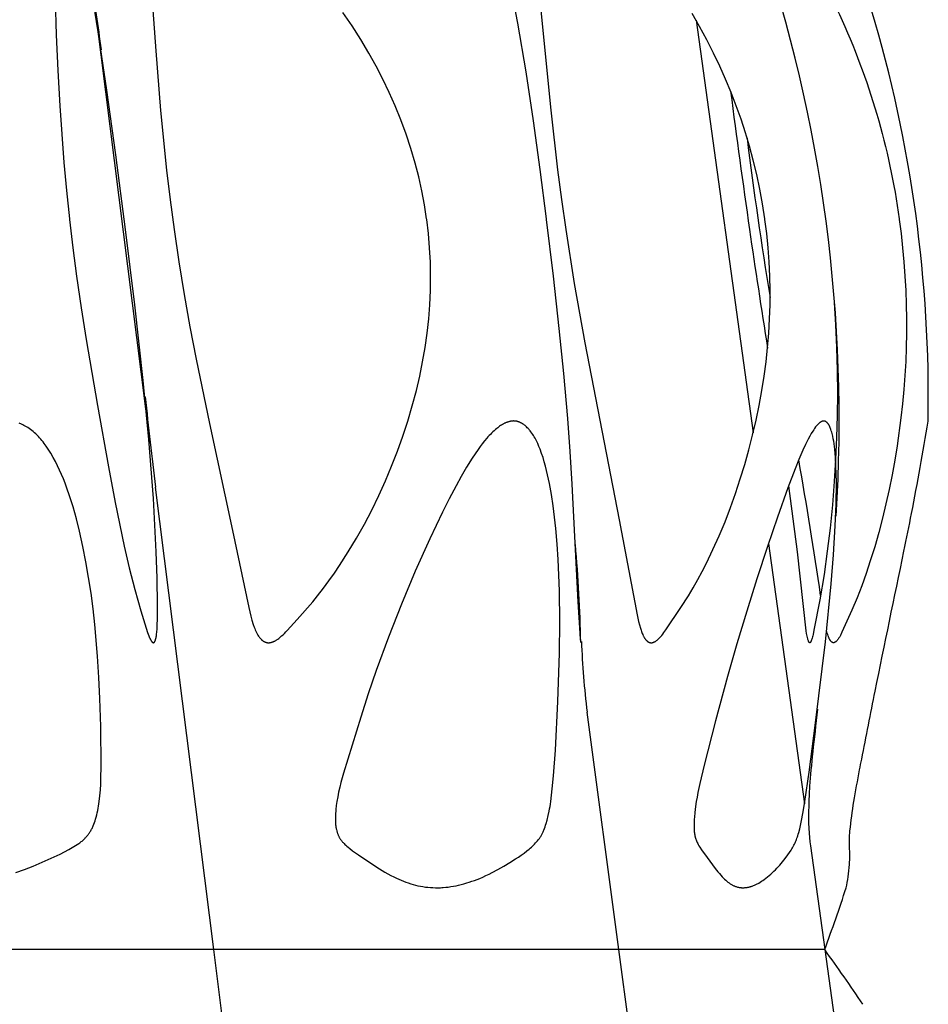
# Model space of a CAD drawing. Header units: millimetres. Extents: x 1250 to 1725, y 0 to 1655.
# Tile 259 of 270: x 1663 to 1690, y 1485 to 1514. Entities that reach past the tile are written whole.
import ezdxf

# ---------------------------------------------------------------- set-up
doc = ezdxf.new("R2010")
doc.units = ezdxf.units.MM
doc.header["$MEASUREMENT"] = 0
doc.layers.add('Crea2D$visibili$tangenti', color=7, linetype='Continuous', true_color=0x000000)

msp = doc.modelspace()

# ---------------------------------------------------------------- linework, layer by layer
at = {"layer": 'Crea2D$visibili$tangenti'}
for p, q in [((1667.105, 1501.098), (1665.535, 1513.537)), ((1683.182, 1513.544), (1684.865, 1501.409)), ((1668.981, 1486.197), (1667.268, 1499.806)), ((1685.317, 1498.147), (1686.377, 1490.491)), ((1680.913, 1486.197), (1679.976, 1493.183)), ((1686.549, 1489.247), (1686.971, 1486.197)), ((1668.981, 1486.197), (1651.539, 1486.197)), ((1670.757, 1472.054), (1668.981, 1486.197)), ((1680.913, 1486.197), (1668.981, 1486.197)), ((1681.86, 1479.124), (1680.913, 1486.197)), ((1686.971, 1486.197), (1680.913, 1486.197)), ((1686.971, 1486.197), (1687.394, 1483.132))]:
    msp.add_line(p, q, dxfattribs=at)
for points in [[(1676.893, 1518.101), (1677.195, 1516.885), (1677.466, 1515.717), (1677.706, 1514.59), (1677.923, 1513.459), (1678.167, 1512.026), (1678.383, 1510.588), (1678.58, 1509.148), (1678.766, 1507.706), (1678.769, 1507.685), (1678.971, 1506.016), (1679.143, 1504.476), (1679.277, 1503.152), (1679.394, 1501.827), (1679.466, 1500.859), (1679.528, 1499.89), (1679.704, 1496.434), (1679.758, 1495.506), (1679.772, 1495.324), (1679.777, 1495.278), (1679.78, 1495.255), (1679.782, 1495.244), (1679.784, 1495.233)], [(1667.036, 1515.854), (1667.272, 1512.647), (1667.416, 1510.891), (1667.591, 1509.138), (1667.695, 1508.263), (1667.813, 1507.39), (1667.955, 1506.432), (1668.111, 1505.476), (1668.281, 1504.524), (1668.463, 1503.573), (1668.852, 1501.677), (1669.531, 1498.53), (1670.012, 1496.26), (1670.072, 1496.012), (1670.106, 1495.889), (1670.144, 1495.768), (1670.172, 1495.685), (1670.188, 1495.644), (1670.204, 1495.604), (1670.222, 1495.564), (1670.241, 1495.524), (1670.251, 1495.505), (1670.261, 1495.486), (1670.272, 1495.467), (1670.283, 1495.448), (1670.299, 1495.422), (1670.308, 1495.41), (1670.316, 1495.397), (1670.325, 1495.385), (1670.334, 1495.373), (1670.344, 1495.362), (1670.354, 1495.35), (1670.364, 1495.339), (1670.374, 1495.328), (1670.385, 1495.318), (1670.39, 1495.313), (1670.396, 1495.308), (1670.401, 1495.303), (1670.407, 1495.299), (1670.413, 1495.294), (1670.419, 1495.29), (1670.425, 1495.285), (1670.431, 1495.281), (1670.437, 1495.277), (1670.443, 1495.273), (1670.449, 1495.27), (1670.455, 1495.266), (1670.46, 1495.263), (1670.466, 1495.26), (1670.472, 1495.257), (1670.478, 1495.254), (1670.484, 1495.252), (1670.49, 1495.249), (1670.496, 1495.247), (1670.502, 1495.244), (1670.508, 1495.242), (1670.515, 1495.24), (1670.521, 1495.238), (1670.527, 1495.236), (1670.534, 1495.235), (1670.54, 1495.233), (1670.546, 1495.232), (1670.553, 1495.231), (1670.559, 1495.23), (1670.566, 1495.229), (1670.572, 1495.228), (1670.579, 1495.228), (1670.585, 1495.227), (1670.592, 1495.227), (1670.598, 1495.227), (1670.605, 1495.228), (1670.611, 1495.228), (1670.618, 1495.228), (1670.624, 1495.229), (1670.631, 1495.23), (1670.637, 1495.231), (1670.644, 1495.233), (1670.652, 1495.234), (1670.661, 1495.236), (1670.67, 1495.238), (1670.678, 1495.24), (1670.687, 1495.242), (1670.695, 1495.245), (1670.703, 1495.247), (1670.711, 1495.25), (1670.72, 1495.253), (1670.728, 1495.256), (1670.736, 1495.259), (1670.744, 1495.263), (1670.759, 1495.27), (1670.775, 1495.278), (1670.79, 1495.286), (1670.805, 1495.295), (1670.82, 1495.304), (1670.835, 1495.313), (1670.849, 1495.323), (1670.863, 1495.333), (1670.892, 1495.354), (1670.914, 1495.371), (1670.936, 1495.389), (1670.98, 1495.426), (1671.022, 1495.464), (1671.063, 1495.504), (1671.103, 1495.544), (1671.142, 1495.585), (1671.432, 1495.909), (1671.895, 1496.434), (1672.04, 1496.612), (1672.209, 1496.829), (1672.373, 1497.05), (1672.532, 1497.274), (1672.687, 1497.501), (1672.943, 1497.898), (1673.186, 1498.303), (1673.416, 1498.714), (1673.634, 1499.132), (1673.84, 1499.557), (1674.034, 1499.987), (1674.216, 1500.422), (1674.387, 1500.862), (1674.545, 1501.304), (1674.691, 1501.749), (1674.825, 1502.198), (1674.946, 1502.651), (1675.044, 1503.069), (1675.131, 1503.489), (1675.204, 1503.912), (1675.264, 1504.337), (1675.31, 1504.754), (1675.342, 1505.173), (1675.361, 1505.592), (1675.366, 1506.012), (1675.358, 1506.431), (1675.335, 1506.85), (1675.3, 1507.268), (1675.25, 1507.685), (1675.247, 1507.706), (1675.184, 1508.118), (1675.106, 1508.528), (1675.015, 1508.935), (1674.911, 1509.338), (1674.785, 1509.767), (1674.646, 1510.192), (1674.492, 1510.611), (1674.324, 1511.025), (1674.148, 1511.421), (1673.96, 1511.81), (1673.76, 1512.194), (1673.55, 1512.572), (1673.307, 1512.981), (1673.052, 1513.382), (1672.786, 1513.776)], [(1664.277, 1515.203), (1664.344, 1513.113), (1664.391, 1512.068), (1664.448, 1511.025), (1664.567, 1509.363), (1664.642, 1508.534), (1664.73, 1507.706), (1664.733, 1507.685), (1664.832, 1506.85), (1664.942, 1506.016), (1665.077, 1505.08), (1665.223, 1504.146), (1665.554, 1502.213), (1665.88, 1500.408), (1666.081, 1499.351), (1666.345, 1498.068), (1666.492, 1497.43), (1666.654, 1496.796), (1666.835, 1496.162), (1667.034, 1495.533), (1667.052, 1495.48), (1667.071, 1495.427), (1667.081, 1495.4), (1667.092, 1495.374), (1667.104, 1495.349), (1667.11, 1495.336), (1667.116, 1495.323), (1667.123, 1495.311), (1667.13, 1495.298), (1667.134, 1495.292), (1667.138, 1495.285), (1667.142, 1495.279), (1667.147, 1495.274), (1667.151, 1495.268), (1667.155, 1495.262), (1667.158, 1495.259), (1667.16, 1495.257), (1667.163, 1495.254), (1667.165, 1495.251), (1667.168, 1495.249), (1667.17, 1495.246), (1667.173, 1495.244), (1667.176, 1495.242), (1667.178, 1495.239), (1667.181, 1495.237), (1667.184, 1495.235), (1667.187, 1495.233), (1667.187, 1495.232), (1667.188, 1495.232), (1667.188, 1495.232), (1667.189, 1495.232), (1667.189, 1495.231), (1667.189, 1495.231), (1667.19, 1495.231), (1667.19, 1495.231), (1667.191, 1495.23), (1667.191, 1495.23), (1667.192, 1495.23), (1667.192, 1495.23), (1667.192, 1495.23), (1667.193, 1495.23), (1667.193, 1495.229), (1667.194, 1495.229), (1667.194, 1495.229), (1667.195, 1495.229), (1667.195, 1495.229), (1667.196, 1495.229), (1667.196, 1495.229), (1667.197, 1495.229), (1667.197, 1495.229), (1667.197, 1495.229), (1667.198, 1495.228), (1667.199, 1495.228), (1667.2, 1495.228), (1667.201, 1495.228), (1667.202, 1495.228), (1667.203, 1495.228), (1667.204, 1495.228), (1667.205, 1495.228), (1667.206, 1495.229), (1667.207, 1495.229), (1667.208, 1495.229), (1667.209, 1495.229), (1667.21, 1495.229), (1667.21, 1495.229), (1667.211, 1495.23), (1667.212, 1495.23), (1667.213, 1495.23), (1667.214, 1495.231), (1667.215, 1495.231), (1667.216, 1495.231), (1667.217, 1495.232), (1667.218, 1495.232), (1667.219, 1495.233), (1667.22, 1495.234), (1667.221, 1495.234), (1667.222, 1495.235), (1667.223, 1495.236), (1667.224, 1495.236), (1667.225, 1495.237), (1667.226, 1495.238), (1667.227, 1495.238), (1667.228, 1495.239), (1667.229, 1495.24), (1667.229, 1495.241), (1667.23, 1495.242), (1667.231, 1495.243), (1667.232, 1495.244), (1667.233, 1495.244), (1667.234, 1495.246), (1667.236, 1495.248), (1667.237, 1495.25), (1667.239, 1495.252), (1667.24, 1495.254), (1667.241, 1495.256), (1667.243, 1495.259), (1667.245, 1495.262), (1667.246, 1495.265), (1667.248, 1495.269), (1667.25, 1495.272), (1667.252, 1495.276), (1667.253, 1495.28), (1667.256, 1495.287), (1667.259, 1495.294), (1667.261, 1495.302), (1667.266, 1495.317), (1667.27, 1495.33), (1667.273, 1495.344), (1667.277, 1495.358), (1667.28, 1495.371), (1667.285, 1495.399), (1667.29, 1495.427), (1667.294, 1495.455), (1667.297, 1495.483), (1667.302, 1495.54), (1667.31, 1495.639), (1667.316, 1495.739), (1667.323, 1495.939), (1667.325, 1496.338), (1667.313, 1497.123), (1667.287, 1497.907), (1667.203, 1499.473), (1667.069, 1501.208), (1666.904, 1502.94), (1666.657, 1505.167), (1666.386, 1507.39), (1666.099, 1509.585), (1665.835, 1511.488), (1665.578, 1513.204), (1665.299, 1514.917)], [(1678.608, 1513.833), (1678.905, 1510.901), (1679.107, 1509.143), (1679.22, 1508.266), (1679.344, 1507.39), (1679.595, 1505.794), (1679.903, 1504.048), (1680.923, 1498.844), (1681.444, 1496.048), (1681.489, 1495.853), (1681.514, 1495.756), (1681.542, 1495.661), (1681.563, 1495.595), (1681.575, 1495.562), (1681.587, 1495.53), (1681.6, 1495.498), (1681.614, 1495.466), (1681.629, 1495.435), (1681.637, 1495.419), (1681.645, 1495.404), (1681.657, 1495.383), (1681.663, 1495.373), (1681.669, 1495.362), (1681.676, 1495.352), (1681.683, 1495.343), (1681.69, 1495.333), (1681.697, 1495.323), (1681.704, 1495.314), (1681.712, 1495.305), (1681.716, 1495.301), (1681.72, 1495.297), (1681.725, 1495.293), (1681.729, 1495.289), (1681.733, 1495.285), (1681.738, 1495.281), (1681.742, 1495.277), (1681.747, 1495.273), (1681.751, 1495.27), (1681.756, 1495.266), (1681.761, 1495.263), (1681.766, 1495.259), (1681.77, 1495.257), (1681.774, 1495.255), (1681.777, 1495.252), (1681.781, 1495.25), (1681.785, 1495.248), (1681.789, 1495.246), (1681.793, 1495.244), (1681.797, 1495.242), (1681.801, 1495.241), (1681.805, 1495.239), (1681.81, 1495.237), (1681.814, 1495.236), (1681.818, 1495.235), (1681.822, 1495.233), (1681.827, 1495.232), (1681.831, 1495.231), (1681.835, 1495.23), (1681.84, 1495.229), (1681.844, 1495.229), (1681.848, 1495.228), (1681.853, 1495.228), (1681.857, 1495.227), (1681.861, 1495.227), (1681.866, 1495.227), (1681.87, 1495.227), (1681.875, 1495.228), (1681.879, 1495.228), (1681.883, 1495.229), (1681.886, 1495.229), (1681.888, 1495.229), (1681.89, 1495.23), (1681.892, 1495.23), (1681.894, 1495.231), (1681.897, 1495.231), (1681.899, 1495.232), (1681.901, 1495.233), (1681.908, 1495.235), (1681.916, 1495.237), (1681.923, 1495.239), (1681.93, 1495.242), (1681.937, 1495.244), (1681.944, 1495.247), (1681.951, 1495.25), (1681.958, 1495.253), (1681.965, 1495.257), (1681.971, 1495.26), (1681.978, 1495.264), (1681.984, 1495.267), (1681.991, 1495.271), (1681.997, 1495.275), (1682.003, 1495.28), (1682.009, 1495.284), (1682.022, 1495.293), (1682.034, 1495.302), (1682.045, 1495.311), (1682.057, 1495.321), (1682.068, 1495.332), (1682.079, 1495.342), (1682.101, 1495.364), (1682.119, 1495.383), (1682.137, 1495.402), (1682.154, 1495.422), (1682.171, 1495.442), (1682.204, 1495.483), (1682.236, 1495.525), (1682.297, 1495.61), (1682.738, 1496.26), (1682.962, 1496.612), (1683.101, 1496.846), (1683.235, 1497.084), (1683.364, 1497.325), (1683.488, 1497.568), (1683.681, 1497.97), (1683.863, 1498.376), (1684.035, 1498.788), (1684.196, 1499.203), (1684.346, 1499.623), (1684.486, 1500.046), (1684.617, 1500.473), (1684.737, 1500.902), (1684.849, 1501.336), (1684.951, 1501.772), (1685.042, 1502.21), (1685.123, 1502.65), (1685.189, 1503.07), (1685.246, 1503.491), (1685.291, 1503.913), (1685.326, 1504.336), (1685.349, 1504.755), (1685.362, 1505.174), (1685.364, 1505.594), (1685.355, 1506.013), (1685.335, 1506.433), (1685.304, 1506.851), (1685.262, 1507.269), (1685.21, 1507.685), (1685.207, 1507.706), (1685.139, 1508.141), (1685.06, 1508.574), (1684.968, 1509.004), (1684.865, 1509.432), (1684.756, 1509.835), (1684.637, 1510.235), (1684.507, 1510.632), (1684.367, 1511.026), (1684.216, 1511.419), (1684.054, 1511.808), (1683.882, 1512.193), (1683.7, 1512.573), (1683.499, 1512.969), (1683.287, 1513.36), (1683.066, 1513.747)], [(1689.162, 1507.706), (1689.165, 1507.685), (1689.219, 1507.269), (1689.266, 1506.852), (1689.304, 1506.434), (1689.334, 1506.016), (1689.357, 1505.596), (1689.373, 1505.176), (1689.381, 1504.755), (1689.38, 1504.335), (1689.372, 1503.92), (1689.356, 1503.505), (1689.332, 1503.09), (1689.301, 1502.676), (1689.262, 1502.262), (1689.216, 1501.849), (1689.103, 1501.026), (1689.033, 1500.596), (1688.955, 1500.167), (1688.869, 1499.74), (1688.775, 1499.315), (1688.673, 1498.891), (1688.562, 1498.47), (1688.442, 1498.051), (1688.313, 1497.634), (1688.191, 1497.268), (1688.061, 1496.905), (1687.922, 1496.545), (1687.773, 1496.189), (1687.479, 1495.535), (1687.457, 1495.489), (1687.446, 1495.466), (1687.434, 1495.444), (1687.423, 1495.424), (1687.412, 1495.405), (1687.4, 1495.386), (1687.388, 1495.368), (1687.376, 1495.35), (1687.363, 1495.332), (1687.35, 1495.314), (1687.336, 1495.297), (1687.328, 1495.286), (1687.323, 1495.282), (1687.319, 1495.277), (1687.314, 1495.272), (1687.31, 1495.267), (1687.305, 1495.263), (1687.303, 1495.261), (1687.3, 1495.259), (1687.298, 1495.256), (1687.295, 1495.254), (1687.293, 1495.252), (1687.29, 1495.251), (1687.287, 1495.249), (1687.285, 1495.247), (1687.282, 1495.245), (1687.279, 1495.243), (1687.276, 1495.242), (1687.273, 1495.24), (1687.27, 1495.239), (1687.267, 1495.237), (1687.264, 1495.236), (1687.261, 1495.235), (1687.258, 1495.234), (1687.255, 1495.233), (1687.253, 1495.232), (1687.251, 1495.231), (1687.249, 1495.231), (1687.247, 1495.23), (1687.245, 1495.23), (1687.243, 1495.229), (1687.241, 1495.229), (1687.239, 1495.229), (1687.237, 1495.228), (1687.235, 1495.228), (1687.233, 1495.228), (1687.231, 1495.228), (1687.229, 1495.228), (1687.227, 1495.228), (1687.225, 1495.228), (1687.223, 1495.228), (1687.221, 1495.228), (1687.219, 1495.229), (1687.217, 1495.229), (1687.215, 1495.229), (1687.212, 1495.23), (1687.21, 1495.23), (1687.208, 1495.231), (1687.206, 1495.232), (1687.204, 1495.232), (1687.202, 1495.233), (1687.2, 1495.234), (1687.198, 1495.235), (1687.196, 1495.236), (1687.194, 1495.237), (1687.192, 1495.238), (1687.19, 1495.239), (1687.188, 1495.24), (1687.186, 1495.241), (1687.184, 1495.243), (1687.182, 1495.244), (1687.18, 1495.245), (1687.178, 1495.247), (1687.176, 1495.248), (1687.174, 1495.25), (1687.172, 1495.252), (1687.17, 1495.253), (1687.166, 1495.257), (1687.163, 1495.261), (1687.159, 1495.265), (1687.155, 1495.269), (1687.151, 1495.274), (1687.147, 1495.279), (1687.143, 1495.284), (1687.139, 1495.289), (1687.135, 1495.295), (1687.132, 1495.3), (1687.128, 1495.306), (1687.124, 1495.313), (1687.121, 1495.319), (1687.113, 1495.333), (1687.106, 1495.347), (1687.099, 1495.362), (1687.092, 1495.378), (1687.086, 1495.395), (1687.079, 1495.412), (1687.073, 1495.43), (1687.06, 1495.467), (1687.048, 1495.506), (1687.037, 1495.546), (1687.026, 1495.588)], [(1687.248, 1505.242), (1687.29, 1504.578), (1687.321, 1503.913), (1687.34, 1503.237), (1687.346, 1502.561), (1687.34, 1501.913), (1687.322, 1501.264), (1687.293, 1500.616), (1687.252, 1499.969), (1687.197, 1499.284), (1687.128, 1498.601), (1687.046, 1497.919), (1686.951, 1497.239), (1686.828, 1496.493), (1686.655, 1495.6), (1686.627, 1495.466), (1686.619, 1495.432), (1686.61, 1495.399), (1686.601, 1495.366), (1686.591, 1495.334), (1686.586, 1495.316), (1686.58, 1495.299), (1686.576, 1495.291), (1686.573, 1495.283), (1686.569, 1495.274), (1686.566, 1495.266), (1686.563, 1495.262), (1686.561, 1495.257), (1686.56, 1495.255), (1686.558, 1495.253), (1686.557, 1495.25), (1686.556, 1495.248), (1686.554, 1495.246), (1686.553, 1495.244), (1686.551, 1495.242), (1686.55, 1495.241), (1686.549, 1495.24), (1686.548, 1495.239), (1686.548, 1495.238), (1686.547, 1495.237), (1686.546, 1495.236), (1686.545, 1495.235), (1686.544, 1495.234), (1686.543, 1495.233), (1686.542, 1495.233), (1686.542, 1495.232), (1686.541, 1495.232), (1686.541, 1495.232), (1686.541, 1495.232), (1686.541, 1495.231), (1686.54, 1495.231), (1686.54, 1495.231), (1686.54, 1495.231), (1686.54, 1495.23), (1686.539, 1495.23), (1686.539, 1495.23), (1686.539, 1495.23), (1686.539, 1495.23), (1686.538, 1495.23), (1686.538, 1495.229), (1686.538, 1495.229), (1686.538, 1495.229), (1686.537, 1495.229), (1686.537, 1495.229), (1686.537, 1495.229), (1686.536, 1495.229), (1686.536, 1495.229), (1686.536, 1495.228), (1686.536, 1495.228), (1686.535, 1495.228), (1686.535, 1495.228), (1686.535, 1495.228), (1686.535, 1495.228), (1686.534, 1495.228), (1686.534, 1495.228), (1686.534, 1495.228), (1686.533, 1495.228), (1686.533, 1495.228), (1686.533, 1495.228), (1686.532, 1495.228), (1686.532, 1495.228), (1686.532, 1495.228), (1686.532, 1495.228), (1686.531, 1495.228), (1686.531, 1495.228), (1686.53, 1495.228), (1686.53, 1495.228), (1686.529, 1495.229), (1686.529, 1495.229), (1686.528, 1495.229), (1686.527, 1495.229), (1686.527, 1495.229), (1686.526, 1495.229), (1686.526, 1495.23), (1686.525, 1495.23), (1686.524, 1495.23), (1686.524, 1495.23), (1686.523, 1495.231), (1686.523, 1495.231), (1686.522, 1495.231), (1686.521, 1495.232), (1686.521, 1495.232), (1686.52, 1495.232), (1686.519, 1495.233), (1686.519, 1495.233), (1686.518, 1495.233), (1686.518, 1495.234), (1686.517, 1495.234), (1686.517, 1495.235), (1686.516, 1495.235), (1686.516, 1495.235), (1686.515, 1495.236), (1686.515, 1495.236), (1686.514, 1495.237), (1686.514, 1495.237), (1686.513, 1495.238), (1686.512, 1495.239), (1686.511, 1495.24), (1686.51, 1495.241), (1686.509, 1495.242), (1686.508, 1495.243), (1686.507, 1495.245), (1686.507, 1495.246), (1686.506, 1495.247), (1686.505, 1495.248), (1686.504, 1495.249), (1686.503, 1495.252), (1686.502, 1495.254), (1686.501, 1495.257), (1686.499, 1495.26), (1686.497, 1495.265), (1686.494, 1495.274), (1686.49, 1495.283), (1686.484, 1495.301), (1686.478, 1495.32), (1686.473, 1495.339), (1686.463, 1495.378), (1686.454, 1495.418), (1686.446, 1495.458), (1686.439, 1495.498), (1686.428, 1495.578), (1686.171, 1497.903), (1685.911, 1499.849)], [(1663.155, 1488.462), (1663.408, 1488.555), (1663.659, 1488.654), (1663.927, 1488.766), (1664.192, 1488.884), (1664.454, 1489.009), (1664.712, 1489.143), (1664.814, 1489.199), (1664.864, 1489.228), (1664.914, 1489.258), (1664.962, 1489.289), (1665.01, 1489.322), (1665.033, 1489.339), (1665.056, 1489.356), (1665.079, 1489.374), (1665.101, 1489.393), (1665.134, 1489.421), (1665.15, 1489.436), (1665.166, 1489.451), (1665.181, 1489.466), (1665.196, 1489.482), (1665.211, 1489.498), (1665.226, 1489.514), (1665.24, 1489.531), (1665.255, 1489.547), (1665.268, 1489.564), (1665.282, 1489.581), (1665.295, 1489.599), (1665.307, 1489.617), (1665.32, 1489.635), (1665.332, 1489.653), (1665.346, 1489.675), (1665.359, 1489.697), (1665.372, 1489.72), (1665.384, 1489.743), (1665.396, 1489.766), (1665.407, 1489.79), (1665.418, 1489.813), (1665.428, 1489.837), (1665.448, 1489.886), (1665.467, 1489.935), (1665.484, 1489.984), (1665.499, 1490.034), (1665.518, 1490.098), (1665.535, 1490.161), (1665.55, 1490.226), (1665.564, 1490.29), (1665.577, 1490.355), (1665.588, 1490.42), (1665.598, 1490.486), (1665.607, 1490.551), (1665.627, 1490.724), (1665.642, 1490.896), (1665.652, 1491.069), (1665.658, 1491.242), (1665.663, 1491.589), (1665.651, 1492.759), (1665.629, 1493.583), (1665.6, 1494.208), (1665.56, 1494.834), (1665.479, 1495.762), (1665.427, 1496.224), (1665.367, 1496.686), (1665.297, 1497.146), (1665.217, 1497.605), (1665.127, 1498.061), (1665.025, 1498.515), (1664.936, 1498.871), (1664.837, 1499.225), (1664.784, 1499.4), (1664.727, 1499.575), (1664.667, 1499.748), (1664.604, 1499.92), (1664.553, 1500.05), (1664.499, 1500.18), (1664.443, 1500.308), (1664.384, 1500.434), (1664.321, 1500.559), (1664.255, 1500.682), (1664.184, 1500.803), (1664.147, 1500.863), (1664.109, 1500.922), (1664.05, 1501.009), (1664.019, 1501.052), (1663.988, 1501.095), (1663.956, 1501.136), (1663.923, 1501.177), (1663.889, 1501.218), (1663.854, 1501.257), (1663.818, 1501.296), (1663.782, 1501.333), (1663.744, 1501.37), (1663.706, 1501.405), (1663.666, 1501.44), (1663.625, 1501.473), (1663.584, 1501.504), (1663.541, 1501.535), (1663.505, 1501.559), (1663.468, 1501.581), (1663.431, 1501.603), (1663.393, 1501.623), (1663.354, 1501.643), (1663.315, 1501.661), (1663.295, 1501.669), (1663.275, 1501.677), (1663.255, 1501.685)]]:
    msp.add_lwpolyline(points, dxfattribs=at)
for points in [[(1677.809, 1501.753), (1677.791, 1501.752), (1677.774, 1501.75), (1677.757, 1501.749), (1677.739, 1501.746), (1677.722, 1501.743), (1677.706, 1501.74), (1677.689, 1501.736), (1677.672, 1501.732), (1677.656, 1501.727), (1677.64, 1501.722), (1677.624, 1501.717), (1677.608, 1501.711), (1677.592, 1501.705), (1677.576, 1501.698), (1677.561, 1501.691), (1677.545, 1501.684), (1677.53, 1501.676), (1677.515, 1501.669), (1677.5, 1501.66), (1677.485, 1501.652), (1677.456, 1501.634), (1677.427, 1501.616), (1677.399, 1501.596), (1677.371, 1501.576), (1677.343, 1501.555), (1677.316, 1501.534), (1677.276, 1501.5), (1677.237, 1501.466), (1677.199, 1501.431), (1677.162, 1501.396), (1677.125, 1501.359), (1677.089, 1501.322), (1677.054, 1501.284), (1677.02, 1501.245), (1676.953, 1501.166), (1676.889, 1501.085), (1676.826, 1501.002), (1676.766, 1500.918), (1676.676, 1500.789), (1676.589, 1500.659), (1676.423, 1500.393), (1676.265, 1500.121), (1676.114, 1499.847), (1675.911, 1499.461), (1675.715, 1499.072), (1675.34, 1498.285), (1674.912, 1497.33), (1674.506, 1496.364), (1674.124, 1495.39), (1673.765, 1494.406), (1673.532, 1493.725), (1673.308, 1493.041), (1672.8, 1491.39), (1672.724, 1491.114), (1672.689, 1490.974), (1672.658, 1490.834), (1672.63, 1490.693), (1672.607, 1490.551), (1672.59, 1490.437), (1672.576, 1490.323), (1672.571, 1490.266), (1672.567, 1490.208), (1672.564, 1490.151), (1672.562, 1490.093), (1672.562, 1490.047), (1672.562, 1490.002), (1672.564, 1489.956), (1672.566, 1489.91), (1672.57, 1489.865), (1672.573, 1489.842), (1672.576, 1489.82), (1672.579, 1489.797), (1672.583, 1489.775), (1672.587, 1489.752), (1672.592, 1489.73), (1672.601, 1489.696), (1672.605, 1489.679), (1672.61, 1489.662), (1672.615, 1489.645), (1672.621, 1489.628), (1672.627, 1489.611), (1672.633, 1489.595), (1672.64, 1489.579), (1672.647, 1489.563), (1672.654, 1489.547), (1672.661, 1489.531), (1672.669, 1489.515), (1672.678, 1489.5), (1672.686, 1489.485), (1672.696, 1489.47), (1672.706, 1489.454), (1672.717, 1489.438), (1672.728, 1489.423), (1672.739, 1489.407), (1672.751, 1489.392), (1672.764, 1489.378), (1672.776, 1489.363), (1672.789, 1489.349), (1672.816, 1489.322), (1672.843, 1489.295), (1672.872, 1489.268), (1672.9, 1489.243), (1672.942, 1489.208), (1672.984, 1489.174), (1673.07, 1489.108), (1673.246, 1488.982), (1673.694, 1488.679), (1673.857, 1488.575), (1674.023, 1488.476), (1674.108, 1488.429), (1674.193, 1488.383), (1674.279, 1488.339), (1674.366, 1488.297), (1674.433, 1488.266), (1674.501, 1488.237), (1674.57, 1488.209), (1674.639, 1488.183), (1674.709, 1488.159), (1674.779, 1488.136), (1674.85, 1488.115), (1674.922, 1488.096), (1674.993, 1488.078), (1675.066, 1488.063), (1675.138, 1488.05), (1675.211, 1488.039), (1675.284, 1488.031), (1675.358, 1488.024), (1675.432, 1488.021), (1675.506, 1488.019), (1675.543, 1488.02), (1675.579, 1488.019), (1675.618, 1488.02), (1675.656, 1488.02), (1675.695, 1488.022), (1675.733, 1488.024), (1675.81, 1488.031), (1675.886, 1488.04), (1675.962, 1488.051), (1676.038, 1488.064), (1676.114, 1488.079), (1676.189, 1488.095), (1676.269, 1488.115), (1676.348, 1488.136), (1676.428, 1488.158), (1676.506, 1488.182), (1676.584, 1488.208), (1676.662, 1488.236), (1676.739, 1488.265), (1676.815, 1488.295), (1676.907, 1488.334), (1676.997, 1488.376), (1677.086, 1488.419), (1677.175, 1488.464), (1677.35, 1488.558), (1677.523, 1488.656), (1677.697, 1488.759), (1677.868, 1488.866), (1677.953, 1488.922), (1678.036, 1488.979), (1678.118, 1489.039), (1678.199, 1489.101), (1678.267, 1489.156), (1678.301, 1489.185), (1678.334, 1489.214), (1678.366, 1489.244), (1678.398, 1489.274), (1678.429, 1489.305), (1678.459, 1489.337), (1678.489, 1489.369), (1678.517, 1489.403), (1678.544, 1489.437), (1678.57, 1489.471), (1678.582, 1489.489), (1678.595, 1489.507), (1678.607, 1489.525), (1678.618, 1489.544), (1678.629, 1489.562), (1678.64, 1489.581), (1678.651, 1489.6), (1678.661, 1489.62), (1678.672, 1489.643), (1678.682, 1489.666), (1678.693, 1489.689), (1678.702, 1489.713), (1678.721, 1489.761), (1678.737, 1489.809), (1678.753, 1489.858), (1678.767, 1489.908), (1678.794, 1490.007), (1678.827, 1490.142), (1678.857, 1490.276), (1678.87, 1490.344), (1678.883, 1490.412), (1678.893, 1490.481), (1678.903, 1490.551), (1678.95, 1490.93), (1678.986, 1491.309), (1679.039, 1492.07), (1679.116, 1493.494), (1679.163, 1494.92), (1679.173, 1495.838), (1679.161, 1496.756), (1679.122, 1497.674), (1679.091, 1498.132), (1679.051, 1498.589), (1679.016, 1498.923), (1678.975, 1499.256), (1678.925, 1499.588), (1678.866, 1499.918), (1678.812, 1500.173), (1678.782, 1500.3), (1678.749, 1500.425), (1678.714, 1500.551), (1678.676, 1500.675), (1678.634, 1500.799), (1678.589, 1500.921), (1678.556, 1501.004), (1678.521, 1501.086), (1678.502, 1501.127), (1678.483, 1501.167), (1678.463, 1501.207), (1678.442, 1501.246), (1678.42, 1501.285), (1678.397, 1501.323), (1678.373, 1501.36), (1678.348, 1501.396), (1678.322, 1501.432), (1678.295, 1501.467), (1678.281, 1501.484), (1678.266, 1501.501), (1678.251, 1501.518), (1678.236, 1501.534), (1678.214, 1501.556), (1678.192, 1501.578), (1678.169, 1501.599), (1678.157, 1501.609), (1678.146, 1501.619), (1678.134, 1501.628), (1678.121, 1501.638), (1678.109, 1501.647), (1678.096, 1501.656), (1678.084, 1501.665), (1678.071, 1501.673), (1678.058, 1501.681), (1678.044, 1501.688), (1678.031, 1501.696), (1678.017, 1501.703), (1678.003, 1501.709), (1677.99, 1501.715), (1677.975, 1501.721), (1677.961, 1501.726), (1677.947, 1501.731), (1677.932, 1501.735), (1677.917, 1501.739), (1677.902, 1501.743), (1677.887, 1501.746), (1677.872, 1501.748), (1677.864, 1501.749), (1677.856, 1501.75), (1677.849, 1501.751), (1677.841, 1501.752), (1677.833, 1501.752), (1677.825, 1501.752), (1677.817, 1501.753)], [(1686.941, 1501.753), (1686.936, 1501.752), (1686.932, 1501.752), (1686.928, 1501.751), (1686.923, 1501.75), (1686.919, 1501.749), (1686.915, 1501.748), (1686.91, 1501.747), (1686.906, 1501.746), (1686.902, 1501.745), (1686.898, 1501.743), (1686.893, 1501.742), (1686.889, 1501.74), (1686.885, 1501.739), (1686.881, 1501.737), (1686.877, 1501.735), (1686.873, 1501.733), (1686.869, 1501.731), (1686.865, 1501.729), (1686.857, 1501.725), (1686.85, 1501.72), (1686.842, 1501.715), (1686.835, 1501.71), (1686.827, 1501.705), (1686.82, 1501.699), (1686.813, 1501.694), (1686.803, 1501.685), (1686.793, 1501.676), (1686.783, 1501.667), (1686.774, 1501.658), (1686.764, 1501.649), (1686.755, 1501.639), (1686.746, 1501.629), (1686.738, 1501.619), (1686.721, 1501.598), (1686.704, 1501.577), (1686.673, 1501.534), (1686.648, 1501.496), (1686.622, 1501.458), (1686.575, 1501.381), (1686.529, 1501.302), (1686.486, 1501.222), (1686.444, 1501.141), (1686.405, 1501.059), (1686.329, 1500.893), (1686.21, 1500.618), (1686.098, 1500.341), (1685.887, 1499.781), (1685.581, 1498.922), (1685.287, 1498.058), (1684.975, 1497.109), (1684.675, 1496.155), (1684.386, 1495.199), (1684.111, 1494.238), (1683.759, 1492.932), (1683.423, 1491.622), (1683.294, 1491.09), (1683.237, 1490.822), (1683.212, 1490.687), (1683.19, 1490.551), (1683.157, 1490.33), (1683.144, 1490.219), (1683.133, 1490.108), (1683.127, 1490.023), (1683.123, 1489.937), (1683.122, 1489.851), (1683.122, 1489.808), (1683.124, 1489.765), (1683.125, 1489.733), (1683.128, 1489.7), (1683.131, 1489.668), (1683.134, 1489.635), (1683.139, 1489.603), (1683.144, 1489.571), (1683.151, 1489.539), (1683.155, 1489.523), (1683.159, 1489.507), (1683.166, 1489.48), (1683.175, 1489.452), (1683.184, 1489.425), (1683.195, 1489.399), (1683.206, 1489.372), (1683.217, 1489.346), (1683.23, 1489.32), (1683.243, 1489.295), (1683.255, 1489.274), (1683.267, 1489.253), (1683.292, 1489.213), (1683.345, 1489.134), (1683.507, 1488.905), (1683.75, 1488.58), (1683.828, 1488.482), (1683.868, 1488.434), (1683.908, 1488.387), (1683.951, 1488.342), (1683.994, 1488.297), (1684.024, 1488.268), (1684.055, 1488.239), (1684.087, 1488.212), (1684.103, 1488.199), (1684.12, 1488.185), (1684.137, 1488.173), (1684.154, 1488.16), (1684.171, 1488.148), (1684.188, 1488.137), (1684.206, 1488.126), (1684.224, 1488.115), (1684.242, 1488.104), (1684.26, 1488.095), (1684.277, 1488.086), (1684.294, 1488.078), (1684.311, 1488.071), (1684.329, 1488.063), (1684.346, 1488.057), (1684.364, 1488.051), (1684.382, 1488.045), (1684.399, 1488.04), (1684.418, 1488.035), (1684.436, 1488.031), (1684.454, 1488.027), (1684.473, 1488.025), (1684.491, 1488.022), (1684.501, 1488.021), (1684.51, 1488.021), (1684.519, 1488.02), (1684.529, 1488.02), (1684.538, 1488.019), (1684.547, 1488.019), (1684.566, 1488.02), (1684.584, 1488.019), (1684.602, 1488.02), (1684.619, 1488.021), (1684.636, 1488.022), (1684.654, 1488.024), (1684.671, 1488.026), (1684.688, 1488.029), (1684.705, 1488.032), (1684.722, 1488.035), (1684.739, 1488.039), (1684.756, 1488.043), (1684.773, 1488.048), (1684.79, 1488.053), (1684.806, 1488.058), (1684.823, 1488.063), (1684.839, 1488.069), (1684.855, 1488.075), (1684.878, 1488.083), (1684.9, 1488.093), (1684.922, 1488.102), (1684.943, 1488.112), (1684.965, 1488.123), (1684.986, 1488.134), (1685.007, 1488.145), (1685.028, 1488.157), (1685.069, 1488.182), (1685.11, 1488.207), (1685.15, 1488.234), (1685.189, 1488.262), (1685.239, 1488.3), (1685.289, 1488.338), (1685.337, 1488.378), (1685.384, 1488.419), (1685.431, 1488.462), (1685.476, 1488.505), (1685.521, 1488.549), (1685.564, 1488.594), (1685.607, 1488.64), (1685.649, 1488.687), (1685.69, 1488.735), (1685.73, 1488.783), (1685.808, 1488.882), (1685.883, 1488.983), (1685.932, 1489.053), (1685.979, 1489.124), (1686.001, 1489.16), (1686.023, 1489.197), (1686.044, 1489.233), (1686.064, 1489.271), (1686.081, 1489.305), (1686.097, 1489.338), (1686.112, 1489.373), (1686.127, 1489.407), (1686.141, 1489.442), (1686.154, 1489.478), (1686.167, 1489.513), (1686.179, 1489.549), (1686.194, 1489.598), (1686.208, 1489.647), (1686.234, 1489.747), (1686.258, 1489.847), (1686.279, 1489.948), (1686.337, 1490.249), (1686.387, 1490.551), (1686.512, 1491.417), (1686.704, 1492.874), (1686.99, 1495.258), (1687.162, 1496.958), (1687.231, 1497.81), (1687.283, 1498.663), (1687.308, 1499.306), (1687.315, 1499.95), (1687.311, 1500.193), (1687.302, 1500.436), (1687.288, 1500.678), (1687.266, 1500.921), (1687.248, 1501.077), (1687.236, 1501.155), (1687.223, 1501.232), (1687.206, 1501.309), (1687.197, 1501.347), (1687.188, 1501.385), (1687.177, 1501.423), (1687.165, 1501.46), (1687.153, 1501.498), (1687.14, 1501.535), (1687.131, 1501.556), (1687.123, 1501.577), (1687.118, 1501.588), (1687.113, 1501.598), (1687.108, 1501.608), (1687.103, 1501.619), (1687.098, 1501.629), (1687.092, 1501.638), (1687.086, 1501.648), (1687.08, 1501.658), (1687.073, 1501.667), (1687.07, 1501.671), (1687.066, 1501.676), (1687.063, 1501.68), (1687.059, 1501.685), (1687.055, 1501.689), (1687.051, 1501.693), (1687.046, 1501.699), (1687.04, 1501.705), (1687.034, 1501.71), (1687.031, 1501.713), (1687.028, 1501.715), (1687.025, 1501.718), (1687.021, 1501.721), (1687.018, 1501.723), (1687.015, 1501.725), (1687.012, 1501.728), (1687.008, 1501.73), (1687.005, 1501.732), (1687.001, 1501.734), (1686.998, 1501.736), (1686.994, 1501.738), (1686.991, 1501.74), (1686.987, 1501.741), (1686.984, 1501.743), (1686.98, 1501.744), (1686.976, 1501.746), (1686.972, 1501.747), (1686.969, 1501.748), (1686.965, 1501.749), (1686.961, 1501.75), (1686.957, 1501.751), (1686.953, 1501.751), (1686.949, 1501.752), (1686.945, 1501.752)]]:
    msp.add_lwpolyline(points, close=True, dxfattribs=at)
for centre, radius, start, end in [((1642.953, 1501.778), 44.444, 356.3526, 18.7854), ((1799.139, 1531.933), 134.856, 187.32681, 188.20926), ((1650.099, 1502.423), 39.923, 359.0378, 16.6255), ((2015.499, 1554.631), 334.101, 187.42408, 188.12878), ((1799.23, 1524.291), 115.424, 187.06931, 189.42692), ((1952.973, 1546.621), 271.072, 188.32139, 189.06909), ((1841.928, 1521.403), 175.99, 186.17912, 187.0489), ((1575.962, 1480.72), 112.023, 8.16048, 10.22561), ((1638.365, 1494.365), 41.433, 1.2051, 5.1923), ((1704.215, 1496.214), 24.427, 182.226, 187.1272), ((1634.217, 1505.561), 56.195, 339.8435, 341.8113), ((1641.466, 1453.267), 56.17, 33.8911, 35.8916)]:
    msp.add_arc(centre, radius, start, end, dxfattribs=at)
for points, knots in [([(1684.151, 1518.493), (1684.244, 1518.411), (1684.553, 1518.08), (1685.17, 1517.427), (1686.242, 1515.961), (1687.987, 1512.823), (1688.879, 1509.783), (1689.162, 1507.706)], [0, 0, 0, 0, 0.369294, 1.361111, 2.689798, 5.812457, 12.097119, 12.097119, 12.097119, 12.097119]), ([(1687.604, 1488.02), (1687.627, 1488.124), (1687.667, 1488.352), (1687.701, 1488.673), (1687.713, 1489.038), (1687.691, 1489.369), (1687.727, 1489.894), (1687.785, 1490.267), (1687.83, 1490.551), (1687.882, 1490.864), (1687.957, 1491.281), (1688.173, 1492.364), (1688.59, 1494.514), (1689.103, 1496.92), (1689.637, 1499.564), (1689.868, 1500.838), (1690.015, 1501.744)], [0, 0, 0, 0, 0.321748, 0.692026, 0.969495, 1.416951, 1.683882, 2.547795, 2.547795, 2.547795, 3.497401, 3.819134, 5.860601, 10.06706, 11.199961, 13.951922, 13.951922, 13.951922, 13.951922]), ([(1686.763, 1493.273), (1686.654, 1492.352), (1686.568, 1491.618), (1686.513, 1490.796), (1686.504, 1490.605), (1686.486, 1489.94), (1686.506, 1489.557), (1686.549, 1489.247)], [41.193587, 41.193587, 41.193587, 41.193587, 45.561236, 45.561236, 47.046034, 47.046034, 51.218705, 51.218705, 51.218705, 51.218705])]:
    msp.add_open_spline(points, degree=3, knots=knots, dxfattribs=at)

doc.saveas('drawing.dxf')
